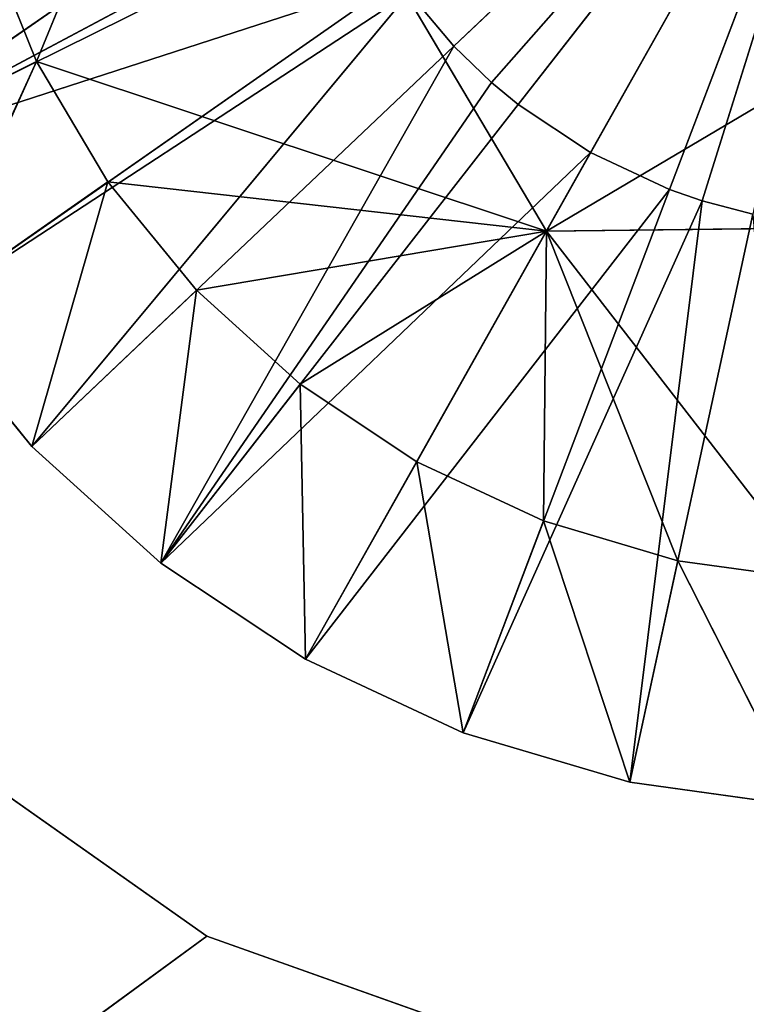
# Model space of a CAD drawing. Extents: x 202 to 257, y 0 to 134.
# Tile 456 of 491: x 227.7 to 228.95, y 126.74 to 128.43. Entities that reach past the tile are written whole.
import ezdxf

# ---------------------------------------------------------------- set-up
doc = ezdxf.new("R2010")
doc.units = 0
doc.header["$LTSCALE"] = 25.4
doc.layers.get('0').update_dxf_attribs({"color": 13, "linetype": 'CONTINUOUS'})

# ---------------------------------------------------------------- blocks, each defined once
blk = doc.blocks.new('MONO-I-KINKIET-7808-7840_S')
at = {"color": 250}
for p, q in [((29.6588, 30.9382, 129.7), (46.7087, 43.4185, 129.7)), ((29.6588, 30.9382, 129.7), (46.7087, 43.4185, 129.7)), ((46.7087, 43.4185, 130.7), (29.6588, 30.9382, 130.7)), ((46.7087, 43.4185, 130.7), (29.6588, 30.9382, 130.7)), ((29.6588, 30.9382, 129.7), (29.0173, 31.1662, 129.7)), ((29.0173, 31.1662, 130.7), (29.6588, 30.9382, 130.7)), ((29.0173, 31.1662, 129.7), (29.6588, 30.9382, 130.7)), ((29.0173, 31.1662, 130.7), (29.6588, 30.9382, 130.7)), ((29.0173, 31.1662, 129.7), (29.6588, 30.9382, 130.7)), ((29.6588, 30.9382, 129.7), (29.0173, 31.1662, 129.7)), ((30.215, 30.5456, 129.7), (29.6588, 30.9382, 129.7)), ((29.6588, 30.9382, 130.7), (30.215, 30.5456, 130.7)), ((29.6588, 30.9382, 129.7), (29.6588, 30.9382, 130.7)), ((29.6588, 30.9382, 129.7), (29.6588, 30.9382, 130.7)), ((29.6588, 30.9382, 129.7), (30.215, 30.5456, 130.7)), ((29.6588, 30.9382, 130.7), (30.215, 30.5456, 130.7)), ((29.6588, 30.9382, 129.7), (30.215, 30.5456, 130.7)), ((30.215, 30.5456, 129.7), (29.6588, 30.9382, 129.7)), ((28.849, 30.2921, 130.7), (28.6354, 30.7145, 130.4748)), ((28.849, 30.2921, 130.7), (28.6354, 30.7145, 130.4748)), ((28.9315, 30.6733, 130.4748), (28.6354, 30.7145, 130.4748)), ((28.9315, 30.6733, 123.7), (28.6354, 30.7145, 123.7)), ((28.6354, 30.7145, 123.7), (28.9315, 30.6733, 130.4748)), ((28.6354, 30.7145, 123.7), (28.9315, 30.6733, 130.4748)), ((28.9315, 30.6733, 130.4748), (28.6354, 30.7145, 130.4748)), ((28.9315, 30.6733, 123.7), (28.6354, 30.7145, 123.7)), ((28.7201, 29.6959, 122.7), (28.9315, 30.6733, 123.7)), ((28.7201, 29.6959, 122.7), (28.9315, 30.6733, 123.7)), ((28.8068, 29.673, 122.7), (28.9315, 30.6733, 123.7)), ((28.8068, 29.673, 122.7), (28.9315, 30.6733, 123.7)), ((28.849, 30.2921, 130.7), (28.9315, 30.6733, 130.4748)), ((28.849, 30.2921, 130.7), (28.9315, 30.6733, 130.4748)), ((29.0798, 30.2238, 130.7), (28.9315, 30.6733, 130.4748)), ((29.0798, 30.2238, 130.7), (28.9315, 30.6733, 130.4748)), ((29.2181, 30.5884, 130.4748), (28.9315, 30.6733, 130.4748)), ((29.2181, 30.5884, 123.7), (28.9315, 30.6733, 123.7)), ((28.9315, 30.6733, 123.7), (29.2181, 30.5884, 130.4748)), ((28.9315, 30.6733, 123.7), (29.2181, 30.5884, 130.4748)), ((28.9315, 30.6733, 123.7), (28.9315, 30.6733, 130.4748)), ((29.2181, 30.5884, 130.4748), (28.9315, 30.6733, 130.4748)), ((28.9315, 30.6733, 123.7), (28.9315, 30.6733, 130.4748)), ((29.2181, 30.5884, 123.7), (28.9315, 30.6733, 123.7)), ((28.8068, 29.673, 122.7), (29.2181, 30.5884, 123.7)), ((28.8068, 29.673, 122.7), (29.2181, 30.5884, 123.7)), ((28.8634, 29.6535, 122.7), (29.2181, 30.5884, 123.7)), ((28.8634, 29.6535, 122.7), (29.2181, 30.5884, 123.7)), ((29.0798, 30.2238, 130.7), (29.2181, 30.5884, 130.4748)), ((29.0798, 30.2238, 130.7), (29.2181, 30.5884, 130.4748)), ((29.2977, 30.1219, 130.7), (29.2181, 30.5884, 130.4748)), ((29.2977, 30.1219, 130.7), (29.2181, 30.5884, 130.4748)), ((29.4889, 30.4618, 130.4748), (29.2181, 30.5884, 130.4748)), ((29.4889, 30.4618, 130.4748), (29.2181, 30.5884, 123.7)), ((29.2181, 30.5884, 123.7), (29.2181, 30.5884, 130.4748)), ((29.4889, 30.4618, 130.4748), (29.2181, 30.5884, 130.4748)), ((29.2181, 30.5884, 123.7), (29.2181, 30.5884, 130.4748)), ((29.4889, 30.4618, 123.7), (29.2181, 30.5884, 123.7)), ((29.4889, 30.4618, 130.4748), (29.2181, 30.5884, 123.7)), ((29.4889, 30.4618, 123.7), (29.2181, 30.5884, 123.7)), ((28.8634, 29.6535, 122.7), (29.4889, 30.4618, 123.7)), ((28.8634, 29.6535, 122.7), (29.4889, 30.4618, 123.7)), ((28.9988, 29.5901, 122.7), (29.4889, 30.4618, 123.7)), ((28.9988, 29.5901, 122.7), (29.4889, 30.4618, 123.7)), ((29.2977, 30.1219, 130.7), (29.4889, 30.4618, 130.4748)), ((29.2977, 30.1219, 130.7), (29.4889, 30.4618, 130.4748)), ((29.4981, 29.9886, 130.7), (29.4889, 30.4618, 130.4748)), ((29.4981, 29.9886, 130.7), (29.4889, 30.4618, 130.4748)), ((29.7377, 30.2962, 130.4748), (29.4889, 30.4618, 130.4748)), ((29.7377, 30.2962, 123.7), (29.4889, 30.4618, 123.7)), ((29.4889, 30.4618, 123.7), (29.7377, 30.2962, 130.4748)), ((29.4889, 30.4618, 123.7), (29.7377, 30.2962, 130.4748)), ((29.4889, 30.4618, 123.7), (29.4889, 30.4618, 130.4748)), ((29.7377, 30.2962, 130.4748), (29.4889, 30.4618, 130.4748)), ((29.4889, 30.4618, 123.7), (29.4889, 30.4618, 130.4748)), ((29.7377, 30.2962, 123.7), (29.4889, 30.4618, 123.7)), ((28.849, 30.2921, 130.7), (28.6107, 30.3252, 130.7)), ((28.6107, 30.3252, 130.7), (29.0746, 29.725, 130.7)), ((28.6107, 30.3252, 130.7), (29.0746, 29.725, 130.7)), ((28.849, 30.2921, 130.7), (28.6107, 30.3252, 130.7)), ((29.0798, 30.2238, 130.7), (28.849, 30.2921, 130.7)), ((28.849, 30.2921, 130.7), (29.0746, 29.725, 130.7)), ((28.849, 30.2921, 130.7), (29.0746, 29.725, 130.7)), ((29.0798, 30.2238, 130.7), (28.849, 30.2921, 130.7)), ((28.9988, 29.5901, 122.7), (29.7377, 30.2962, 123.7)), ((28.9988, 29.5901, 122.7), (29.7377, 30.2962, 123.7)), ((29.1232, 29.5074, 122.7), (29.7377, 30.2962, 123.7)), ((29.1232, 29.5074, 122.7), (29.7377, 30.2962, 123.7)), ((29.1693, 29.4692, 122.7), (29.7377, 30.2962, 123.7)), ((29.1693, 29.4692, 122.7), (29.7377, 30.2962, 123.7)), ((29.7377, 30.2962, 123.7), (29.2339, 29.407, 122.7)), ((29.7377, 30.2962, 123.7), (29.2339, 29.407, 122.7)), ((29.4981, 29.9886, 130.7), (29.7377, 30.2962, 130.4748)), ((29.4981, 29.9886, 130.7), (29.7377, 30.2962, 130.4748)), ((29.6763, 29.8269, 130.7), (29.7377, 30.2962, 130.4748)), ((29.6763, 29.8269, 130.7), (29.7377, 30.2962, 130.4748)), ((29.9592, 30.0954, 130.4748), (29.7377, 30.2962, 130.4748)), ((29.9592, 30.0954, 123.7), (29.7377, 30.2962, 123.7)), ((29.7377, 30.2962, 123.7), (29.9592, 30.0954, 130.4748)), ((29.7377, 30.2962, 123.7), (29.9592, 30.0954, 130.4748)), ((29.7377, 30.2962, 123.7), (29.7377, 30.2962, 130.4748)), ((29.9592, 30.0954, 130.4748), (29.7377, 30.2962, 130.4748)), ((29.7377, 30.2962, 123.7), (29.7377, 30.2962, 130.4748)), ((29.9592, 30.0954, 123.7), (29.7377, 30.2962, 123.7)), ((29.0746, 29.725, 130.7), (29.0798, 30.2238, 130.7)), ((29.0746, 29.725, 130.7), (29.0798, 30.2238, 130.7)), ((29.2977, 30.1219, 130.7), (29.0798, 30.2238, 130.7)), ((29.2977, 30.1219, 130.7), (29.0798, 30.2238, 130.7)), ((29.2977, 30.1219, 130.7), (29.0746, 29.725, 130.7)), ((29.2977, 30.1219, 130.7), (29.0746, 29.725, 130.7)), ((29.4981, 29.9886, 130.7), (29.2977, 30.1219, 130.7)), ((29.4981, 29.9886, 130.7), (29.2977, 30.1219, 130.7)), ((29.9592, 30.0954, 123.7), (29.2339, 29.407, 122.7)), ((29.9592, 30.0954, 123.7), (29.2339, 29.407, 122.7)), ((29.9592, 30.0954, 123.7), (29.3109, 29.3154, 122.7)), ((29.9592, 30.0954, 123.7), (29.3109, 29.3154, 122.7)), ((29.6763, 29.8269, 130.7), (29.9592, 30.0954, 130.4748)), ((29.6763, 29.8269, 130.7), (29.9592, 30.0954, 130.4748)), ((29.8285, 29.6405, 130.7), (29.9592, 30.0954, 130.4748)), ((29.8285, 29.6405, 130.7), (29.9592, 30.0954, 130.4748)), ((30.1482, 29.8639, 130.4748), (29.9592, 30.0954, 130.4748)), ((30.1482, 29.8639, 123.7), (29.9592, 30.0954, 123.7)), ((29.9592, 30.0954, 123.7), (30.1482, 29.8639, 130.4748)), ((29.9592, 30.0954, 123.7), (30.1482, 29.8639, 130.4748)), ((29.9592, 30.0954, 123.7), (29.9592, 30.0954, 130.4748)), ((30.1482, 29.8639, 130.4748), (29.9592, 30.0954, 130.4748)), ((29.9592, 30.0954, 123.7), (29.9592, 30.0954, 130.4748)), ((30.1482, 29.8639, 123.7), (29.9592, 30.0954, 123.7)), ((29.4981, 29.9886, 130.7), (29.0746, 29.725, 130.7)), ((29.4981, 29.9886, 130.7), (29.0746, 29.725, 130.7)), ((29.6763, 29.8269, 130.7), (29.4981, 29.9886, 130.7)), ((29.6763, 29.8269, 130.7), (29.4981, 29.9886, 130.7)), ((30.1482, 29.8639, 123.7), (29.3109, 29.3154, 122.7)), ((30.1482, 29.8639, 123.7), (29.3109, 29.3154, 122.7)), ((30.1482, 29.8639, 123.7), (29.3284, 29.2912, 122.7)), ((30.1482, 29.8639, 123.7), (29.3284, 29.2912, 122.7)), ((29.8285, 29.6405, 130.7), (30.1482, 29.8639, 130.4748)), ((29.8285, 29.6405, 130.7), (30.1482, 29.8639, 130.4748)), ((29.9512, 29.4335, 130.7), (30.1482, 29.8639, 130.4748)), ((29.9512, 29.4335, 130.7), (30.1482, 29.8639, 130.4748)), ((29.0746, 29.725, 130.7), (29.6763, 29.8269, 130.7)), ((29.0746, 29.725, 130.7), (29.6763, 29.8269, 130.7)), ((29.8285, 29.6405, 130.7), (29.6763, 29.8269, 130.7)), ((29.8285, 29.6405, 130.7), (29.6763, 29.8269, 130.7)), ((29.0746, 29.725, 128.2), (27.354, 28.7053, 128.2)), ((29.0746, 29.725, 128.2), (27.354, 28.7053, 128.2)), ((27.92, 29.7118, 130.7), (29.0746, 29.725, 130.7)), ((27.92, 29.7118, 128.2), (29.0746, 29.725, 128.2)), ((29.0746, 29.725, 128.2), (27.92, 29.7118, 130.7)), ((29.0746, 29.725, 128.2), (27.92, 29.7118, 130.7)), ((27.92, 29.7118, 130.7), (29.0746, 29.725, 130.7)), ((27.92, 29.7118, 128.2), (29.0746, 29.725, 128.2)), ((29.0746, 29.725, 128.2), (27.9427, 27.712, 128.2)), ((29.0746, 29.725, 128.2), (27.9427, 27.712, 128.2)), ((29.9512, 29.4335, 130.7), (29.0746, 29.725, 130.7)), ((29.0746, 29.725, 130.7), (29.6633, 28.7316, 130.7)), ((29.9512, 29.4335, 130.7), (29.0746, 29.725, 130.7)), ((29.8285, 29.6405, 130.7), (29.0746, 29.725, 130.7)), ((29.8285, 29.6405, 130.7), (29.0746, 29.725, 130.7)), ((29.0746, 29.725, 128.2), (29.0746, 29.725, 130.7)), ((29.0746, 29.725, 128.2), (29.6633, 28.7316, 128.2)), ((29.6633, 28.7316, 128.2), (29.0746, 29.725, 130.7)), ((29.0746, 29.725, 128.2), (29.0746, 29.725, 130.7)), ((29.6633, 28.7316, 128.2), (29.0746, 29.725, 130.7)), ((29.0746, 29.725, 130.7), (29.6633, 28.7316, 130.7)), ((29.0746, 29.725, 128.2), (29.6633, 28.7316, 128.2)), ((28.8068, 29.673, 122.7), (28.7201, 29.6959, 122.7)), ((28.8068, 29.673, 122.7), (28.7201, 29.6959, 122.7)), ((28.8068, 29.673, 122.7), (28.5087, 28.7185, 123.2773)), ((28.8068, 29.673, 122.7), (28.5087, 28.7185, 123.2773)), ((28.8634, 29.6535, 122.7), (28.8068, 29.673, 122.7)), ((28.8634, 29.6535, 122.7), (28.8068, 29.673, 122.7)), ((28.5087, 28.7185, 123.2773), (28.8634, 29.6535, 122.7)), ((28.5087, 28.7185, 123.2773), (28.8634, 29.6535, 122.7)), ((28.9988, 29.5901, 122.7), (28.8634, 29.6535, 122.7)), ((28.9988, 29.5901, 122.7), (28.8634, 29.6535, 122.7)), ((29.9512, 29.4335, 130.7), (29.8285, 29.6405, 130.7)), ((29.9512, 29.4335, 130.7), (29.8285, 29.6405, 130.7)), ((30.3006, 29.6067, 123.7), (29.3284, 29.2912, 122.7)), ((30.3006, 29.6067, 123.7), (29.3284, 29.2912, 122.7)), ((30.3006, 29.6067, 123.7), (29.4046, 29.1626, 122.7)), ((30.3006, 29.6067, 123.7), (29.4046, 29.1626, 122.7)), ((29.4175, 29.1356, 122.7), (30.3006, 29.6067, 123.7)), ((29.4175, 29.1356, 122.7), (30.3006, 29.6067, 123.7)), ((29.4608, 29.0241, 122.7), (30.3006, 29.6067, 123.7)), ((29.4608, 29.0241, 122.7), (30.3006, 29.6067, 123.7)), ((29.9512, 29.4335, 130.7), (30.3006, 29.6067, 130.4748)), ((29.9512, 29.4335, 130.7), (30.3006, 29.6067, 130.4748)), ((28.9988, 29.5901, 122.7), (28.5087, 28.7185, 123.2773)), ((28.9988, 29.5901, 122.7), (28.5087, 28.7185, 123.2773)), ((29.1232, 29.5074, 122.7), (28.9988, 29.5901, 122.7)), ((29.1232, 29.5074, 122.7), (28.9988, 29.5901, 122.7)), ((28.5087, 28.7185, 123.2773), (29.1232, 29.5074, 122.7)), ((28.5087, 28.7185, 123.2773), (29.1232, 29.5074, 122.7)), ((29.1693, 29.4692, 122.7), (29.1232, 29.5074, 122.7)), ((29.1693, 29.4692, 122.7), (29.1232, 29.5074, 122.7)), ((29.1693, 29.4692, 122.7), (28.5087, 28.7185, 123.2773)), ((29.1693, 29.4692, 122.7), (28.5087, 28.7185, 123.2773)), ((29.2339, 29.407, 122.7), (29.1693, 29.4692, 122.7)), ((29.2339, 29.407, 122.7), (29.1693, 29.4692, 122.7)), ((29.9512, 29.4335, 130.7), (29.6633, 28.7316, 130.7)), ((29.9512, 29.4335, 130.7), (29.6633, 28.7316, 130.7)), ((30.0416, 29.2105, 130.7), (29.9512, 29.4335, 130.7)), ((30.0416, 29.2105, 130.7), (29.9512, 29.4335, 130.7)), ((28.5087, 28.7185, 123.2773), (29.2339, 29.407, 122.7)), ((28.5087, 28.7185, 123.2773), (29.2339, 29.407, 122.7)), ((29.3109, 29.3154, 122.7), (29.2339, 29.407, 122.7)), ((29.3109, 29.3154, 122.7), (29.2339, 29.407, 122.7))]:
    blk.add_line(p, q, dxfattribs=at)
at = {"color": 7}
mesh = blk.add_polyface(dxfattribs=at)
corners = [(46.7087, 43.4185, 129.7), (29.6588, 30.9382, 129.7), (29.0173, 31.1662, 129.7)]
mesh.append_faces([[corners[k] for k in face] for face in [(0, 1, 2)]], dxfattribs={"color": 7})
mesh = blk.add_polyface(dxfattribs=at)
corners = [(46.7087, 43.4185, 130.7), (29.0173, 31.1662, 130.7), (29.6588, 30.9382, 130.7)]
mesh.append_faces([[corners[k] for k in face] for face in [(0, 1, 2)]], dxfattribs={"color": 7})
mesh = blk.add_polyface(dxfattribs=at)
corners = [(46.7087, 43.4185, 129.7), (30.215, 30.5456, 129.7), (29.6588, 30.9382, 129.7)]
mesh.append_faces([[corners[k] for k in face] for face in [(0, 1, 2)]], dxfattribs={"color": 7})
mesh = blk.add_polyface(dxfattribs=at)
corners = [(46.7087, 43.4185, 130.7), (29.6588, 30.9382, 130.7), (30.215, 30.5456, 130.7)]
mesh.append_faces([[corners[k] for k in face] for face in [(0, 1, 2)]], dxfattribs={"color": 7})
mesh = blk.add_polyface(dxfattribs=at)
corners = [(47.7087, 42.4185, 0.7), (47.7087, 24.2185, 0.7), (9.3087, 24.2185, 0.7)]
mesh.append_faces([[corners[k] for k in face] for face in [(0, 1, 2)]], dxfattribs={"color": 7})
mesh = blk.add_polyface(dxfattribs=at)
corners = [(47.7087, 42.4185, 0.7), (9.3087, 24.2185, 0.7), (9.3087, 42.4185, 0.7)]
mesh.append_faces([[corners[k] for k in face] for face in [(0, 1, 2)]], dxfattribs={"color": 7})
mesh = blk.add_polyface(dxfattribs=at)
corners = [(47.7087, 42.4185, 1.7), (9.3087, 42.4185, 1.7), (47.7087, 24.2185, 1.7)]
mesh.append_faces([[corners[k] for k in face] for face in [(0, 1, 2)]], dxfattribs={"color": 7})
mesh = blk.add_polyface(dxfattribs=at)
corners = [(47.7087, 24.2185, 1.7), (9.3087, 42.4185, 1.7), (9.3087, 24.2185, 1.7)]
mesh.append_faces([[corners[k] for k in face] for face in [(0, 1, 2)]], dxfattribs={"color": 7})
mesh = blk.add_polyface(dxfattribs=at)
corners = [(29.0173, 31.1662, 130.7), (29.0173, 31.1662, 129.7), (29.6588, 30.9382, 130.7)]
mesh.append_faces([[corners[k] for k in face] for face in [(0, 1, 2)]], dxfattribs={"color": 7})
mesh = blk.add_polyface(dxfattribs=at)
corners = [(29.6588, 30.9382, 130.7), (29.0173, 31.1662, 129.7), (29.6588, 30.9382, 129.7)]
mesh.append_faces([[corners[k] for k in face] for face in [(0, 1, 2)]], dxfattribs={"color": 7})
mesh = blk.add_polyface(dxfattribs=at)
corners = [(29.6588, 30.9382, 130.7), (29.6588, 30.9382, 129.7), (30.215, 30.5456, 130.7)]
mesh.append_faces([[corners[k] for k in face] for face in [(0, 1, 2)]], dxfattribs={"color": 7})
mesh = blk.add_polyface(dxfattribs=at)
corners = [(30.215, 30.5456, 130.7), (29.6588, 30.9382, 129.7), (30.215, 30.5456, 129.7)]
mesh.append_faces([[corners[k] for k in face] for face in [(0, 1, 2)]], dxfattribs={"color": 7})
mesh = blk.add_polyface(dxfattribs=at)
corners = [(28.849, 30.2921, 130.7), (28.6354, 30.7145, 130.4748), (28.6107, 30.3252, 130.7)]
mesh.append_faces([[corners[k] for k in face] for face in [(0, 1, 2)]], dxfattribs={"color": 7})
mesh = blk.add_polyface(dxfattribs=at)
corners = [(28.9315, 30.6733, 130.4748), (28.6354, 30.7145, 130.4748), (28.849, 30.2921, 130.7)]
mesh.append_faces([[corners[k] for k in face] for face in [(0, 1, 2)]], dxfattribs={"color": 7})
mesh = blk.add_polyface(dxfattribs=at)
corners = [(28.9315, 30.6733, 130.4748), (28.9315, 30.6733, 123.7), (28.6354, 30.7145, 123.7)]
mesh.append_faces([[corners[k] for k in face] for face in [(0, 1, 2)]], dxfattribs={"color": 7})
mesh = blk.add_polyface(dxfattribs=at)
corners = [(28.9315, 30.6733, 130.4748), (28.6354, 30.7145, 123.7), (28.6354, 30.7145, 130.4748)]
mesh.append_faces([[corners[k] for k in face] for face in [(0, 1, 2)]], dxfattribs={"color": 7})
mesh = blk.add_polyface(dxfattribs=at)
corners = [(28.9315, 30.6733, 123.7), (28.7201, 29.6959, 122.7), (28.6354, 30.7145, 123.7)]
mesh.append_faces([[corners[k] for k in face] for face in [(0, 1, 2)]], dxfattribs={"color": 7})
mesh = blk.add_polyface(dxfattribs=at)
corners = [(28.9315, 30.6733, 123.7), (28.8068, 29.673, 122.7), (28.7201, 29.6959, 122.7)]
mesh.append_faces([[corners[k] for k in face] for face in [(0, 1, 2)]], dxfattribs={"color": 7})
mesh = blk.add_polyface(dxfattribs=at)
corners = [(29.2181, 30.5884, 123.7), (28.8068, 29.673, 122.7), (28.9315, 30.6733, 123.7)]
mesh.append_faces([[corners[k] for k in face] for face in [(0, 1, 2)]], dxfattribs={"color": 7})
mesh = blk.add_polyface(dxfattribs=at)
corners = [(29.0798, 30.2238, 130.7), (28.9315, 30.6733, 130.4748), (28.849, 30.2921, 130.7)]
mesh.append_faces([[corners[k] for k in face] for face in [(0, 1, 2)]], dxfattribs={"color": 7})
mesh = blk.add_polyface(dxfattribs=at)
corners = [(29.2181, 30.5884, 130.4748), (28.9315, 30.6733, 130.4748), (29.0798, 30.2238, 130.7)]
mesh.append_faces([[corners[k] for k in face] for face in [(0, 1, 2)]], dxfattribs={"color": 7})
mesh = blk.add_polyface(dxfattribs=at)
corners = [(29.2181, 30.5884, 130.4748), (29.2181, 30.5884, 123.7), (28.9315, 30.6733, 123.7)]
mesh.append_faces([[corners[k] for k in face] for face in [(0, 1, 2)]], dxfattribs={"color": 7})
mesh = blk.add_polyface(dxfattribs=at)
corners = [(29.2181, 30.5884, 130.4748), (28.9315, 30.6733, 123.7), (28.9315, 30.6733, 130.4748)]
mesh.append_faces([[corners[k] for k in face] for face in [(0, 1, 2)]], dxfattribs={"color": 7})
mesh = blk.add_polyface(dxfattribs=at)
corners = [(29.2181, 30.5884, 123.7), (28.8634, 29.6535, 122.7), (28.8068, 29.673, 122.7)]
mesh.append_faces([[corners[k] for k in face] for face in [(0, 1, 2)]], dxfattribs={"color": 7})
mesh = blk.add_polyface(dxfattribs=at)
corners = [(29.4889, 30.4618, 123.7), (28.8634, 29.6535, 122.7), (29.2181, 30.5884, 123.7)]
mesh.append_faces([[corners[k] for k in face] for face in [(0, 1, 2)]], dxfattribs={"color": 7})
mesh = blk.add_polyface(dxfattribs=at)
corners = [(29.2977, 30.1219, 130.7), (29.2181, 30.5884, 130.4748), (29.0798, 30.2238, 130.7)]
mesh.append_faces([[corners[k] for k in face] for face in [(0, 1, 2)]], dxfattribs={"color": 7})
mesh = blk.add_polyface(dxfattribs=at)
corners = [(29.4889, 30.4618, 130.4748), (29.2181, 30.5884, 130.4748), (29.2977, 30.1219, 130.7)]
mesh.append_faces([[corners[k] for k in face] for face in [(0, 1, 2)]], dxfattribs={"color": 7})
mesh = blk.add_polyface(dxfattribs=at)
corners = [(29.4889, 30.4618, 130.4748), (29.2181, 30.5884, 123.7), (29.2181, 30.5884, 130.4748)]
mesh.append_faces([[corners[k] for k in face] for face in [(0, 1, 2)]], dxfattribs={"color": 7})
mesh = blk.add_polyface(dxfattribs=at)
corners = [(29.4889, 30.4618, 130.4748), (29.4889, 30.4618, 123.7), (29.2181, 30.5884, 123.7)]
mesh.append_faces([[corners[k] for k in face] for face in [(0, 1, 2)]], dxfattribs={"color": 7})
mesh = blk.add_polyface(dxfattribs=at)
corners = [(29.4889, 30.4618, 123.7), (28.9988, 29.5901, 122.7), (28.8634, 29.6535, 122.7)]
mesh.append_faces([[corners[k] for k in face] for face in [(0, 1, 2)]], dxfattribs={"color": 7})
mesh = blk.add_polyface(dxfattribs=at)
corners = [(29.7377, 30.2962, 123.7), (28.9988, 29.5901, 122.7), (29.4889, 30.4618, 123.7)]
mesh.append_faces([[corners[k] for k in face] for face in [(0, 1, 2)]], dxfattribs={"color": 7})
mesh = blk.add_polyface(dxfattribs=at)
corners = [(29.4981, 29.9886, 130.7), (29.4889, 30.4618, 130.4748), (29.2977, 30.1219, 130.7)]
mesh.append_faces([[corners[k] for k in face] for face in [(0, 1, 2)]], dxfattribs={"color": 7})
mesh = blk.add_polyface(dxfattribs=at)
corners = [(29.7377, 30.2962, 130.4748), (29.4889, 30.4618, 130.4748), (29.4981, 29.9886, 130.7)]
mesh.append_faces([[corners[k] for k in face] for face in [(0, 1, 2)]], dxfattribs={"color": 7})
mesh = blk.add_polyface(dxfattribs=at)
corners = [(29.7377, 30.2962, 130.4748), (29.7377, 30.2962, 123.7), (29.4889, 30.4618, 123.7)]
mesh.append_faces([[corners[k] for k in face] for face in [(0, 1, 2)]], dxfattribs={"color": 7})
mesh = blk.add_polyface(dxfattribs=at)
corners = [(29.7377, 30.2962, 130.4748), (29.4889, 30.4618, 123.7), (29.4889, 30.4618, 130.4748)]
mesh.append_faces([[corners[k] for k in face] for face in [(0, 1, 2)]], dxfattribs={"color": 7})
mesh = blk.add_polyface(dxfattribs=at)
corners = [(29.0746, 29.725, 130.7), (28.6107, 30.3252, 130.7), (27.92, 29.7118, 130.7)]
mesh.append_faces([[corners[k] for k in face] for face in [(0, 1, 2)]], dxfattribs={"color": 7})
mesh = blk.add_polyface(dxfattribs=at)
corners = [(29.0746, 29.725, 130.7), (28.849, 30.2921, 130.7), (28.6107, 30.3252, 130.7)]
mesh.append_faces([[corners[k] for k in face] for face in [(0, 1, 2)]], dxfattribs={"color": 7})
mesh = blk.add_polyface(dxfattribs=at)
corners = [(29.0798, 30.2238, 130.7), (28.849, 30.2921, 130.7), (29.0746, 29.725, 130.7)]
mesh.append_faces([[corners[k] for k in face] for face in [(0, 1, 2)]], dxfattribs={"color": 7})
mesh = blk.add_polyface(dxfattribs=at)
corners = [(29.7377, 30.2962, 123.7), (29.1232, 29.5074, 122.7), (28.9988, 29.5901, 122.7)]
mesh.append_faces([[corners[k] for k in face] for face in [(0, 1, 2)]], dxfattribs={"color": 7})
mesh = blk.add_polyface(dxfattribs=at)
corners = [(29.7377, 30.2962, 123.7), (29.1693, 29.4692, 122.7), (29.1232, 29.5074, 122.7)]
mesh.append_faces([[corners[k] for k in face] for face in [(0, 1, 2)]], dxfattribs={"color": 7})
mesh = blk.add_polyface(dxfattribs=at)
corners = [(29.7377, 30.2962, 123.7), (29.2339, 29.407, 122.7), (29.1693, 29.4692, 122.7)]
mesh.append_faces([[corners[k] for k in face] for face in [(0, 1, 2)]], dxfattribs={"color": 7})
mesh = blk.add_polyface(dxfattribs=at)
corners = [(29.9592, 30.0954, 123.7), (29.2339, 29.407, 122.7), (29.7377, 30.2962, 123.7)]
mesh.append_faces([[corners[k] for k in face] for face in [(0, 1, 2)]], dxfattribs={"color": 7})
mesh = blk.add_polyface(dxfattribs=at)
corners = [(29.7377, 30.2962, 130.4748), (29.4981, 29.9886, 130.7), (29.6763, 29.8269, 130.7)]
mesh.append_faces([[corners[k] for k in face] for face in [(0, 1, 2)]], dxfattribs={"color": 7})
mesh = blk.add_polyface(dxfattribs=at)
corners = [(29.9592, 30.0954, 130.4748), (29.7377, 30.2962, 130.4748), (29.6763, 29.8269, 130.7)]
mesh.append_faces([[corners[k] for k in face] for face in [(0, 1, 2)]], dxfattribs={"color": 7})
mesh = blk.add_polyface(dxfattribs=at)
corners = [(29.9592, 30.0954, 130.4748), (29.9592, 30.0954, 123.7), (29.7377, 30.2962, 123.7)]
mesh.append_faces([[corners[k] for k in face] for face in [(0, 1, 2)]], dxfattribs={"color": 7})
mesh = blk.add_polyface(dxfattribs=at)
corners = [(29.9592, 30.0954, 130.4748), (29.7377, 30.2962, 123.7), (29.7377, 30.2962, 130.4748)]
mesh.append_faces([[corners[k] for k in face] for face in [(0, 1, 2)]], dxfattribs={"color": 7})
mesh = blk.add_polyface(dxfattribs=at)
corners = [(29.2977, 30.1219, 130.7), (29.0798, 30.2238, 130.7), (29.0746, 29.725, 130.7)]
mesh.append_faces([[corners[k] for k in face] for face in [(0, 1, 2)]], dxfattribs={"color": 7})
mesh = blk.add_polyface(dxfattribs=at)
corners = [(29.4981, 29.9886, 130.7), (29.2977, 30.1219, 130.7), (29.0746, 29.725, 130.7)]
mesh.append_faces([[corners[k] for k in face] for face in [(0, 1, 2)]], dxfattribs={"color": 7})
mesh = blk.add_polyface(dxfattribs=at)
corners = [(29.9592, 30.0954, 123.7), (29.3109, 29.3154, 122.7), (29.2339, 29.407, 122.7)]
mesh.append_faces([[corners[k] for k in face] for face in [(0, 1, 2)]], dxfattribs={"color": 7})
mesh = blk.add_polyface(dxfattribs=at)
corners = [(30.1482, 29.8639, 123.7), (29.3109, 29.3154, 122.7), (29.9592, 30.0954, 123.7)]
mesh.append_faces([[corners[k] for k in face] for face in [(0, 1, 2)]], dxfattribs={"color": 7})
mesh = blk.add_polyface(dxfattribs=at)
corners = [(29.9592, 30.0954, 130.4748), (29.6763, 29.8269, 130.7), (29.8285, 29.6405, 130.7)]
mesh.append_faces([[corners[k] for k in face] for face in [(0, 1, 2)]], dxfattribs={"color": 7})
mesh = blk.add_polyface(dxfattribs=at)
corners = [(30.1482, 29.8639, 130.4748), (29.9592, 30.0954, 130.4748), (29.8285, 29.6405, 130.7)]
mesh.append_faces([[corners[k] for k in face] for face in [(0, 1, 2)]], dxfattribs={"color": 7})
mesh = blk.add_polyface(dxfattribs=at)
corners = [(29.9592, 30.0954, 123.7), (30.1482, 29.8639, 130.4748), (30.1482, 29.8639, 123.7)]
mesh.append_faces([[corners[k] for k in face] for face in [(0, 1, 2)]], dxfattribs={"color": 7})
mesh = blk.add_polyface(dxfattribs=at)
corners = [(29.9592, 30.0954, 130.4748), (30.1482, 29.8639, 130.4748), (29.9592, 30.0954, 123.7)]
mesh.append_faces([[corners[k] for k in face] for face in [(0, 1, 2)]], dxfattribs={"color": 7})
mesh = blk.add_polyface(dxfattribs=at)
corners = [(29.6763, 29.8269, 130.7), (29.4981, 29.9886, 130.7), (29.0746, 29.725, 130.7)]
mesh.append_faces([[corners[k] for k in face] for face in [(0, 1, 2)]], dxfattribs={"color": 7})
mesh = blk.add_polyface(dxfattribs=at)
corners = [(30.1482, 29.8639, 123.7), (29.3284, 29.2912, 122.7), (29.3109, 29.3154, 122.7)]
mesh.append_faces([[corners[k] for k in face] for face in [(0, 1, 2)]], dxfattribs={"color": 7})
mesh = blk.add_polyface(dxfattribs=at)
corners = [(30.3006, 29.6067, 123.7), (29.3284, 29.2912, 122.7), (30.1482, 29.8639, 123.7)]
mesh.append_faces([[corners[k] for k in face] for face in [(0, 1, 2)]], dxfattribs={"color": 7})
mesh = blk.add_polyface(dxfattribs=at)
corners = [(30.1482, 29.8639, 130.4748), (29.8285, 29.6405, 130.7), (29.9512, 29.4335, 130.7)]
mesh.append_faces([[corners[k] for k in face] for face in [(0, 1, 2)]], dxfattribs={"color": 7})
mesh = blk.add_polyface(dxfattribs=at)
corners = [(30.3006, 29.6067, 130.4748), (30.1482, 29.8639, 130.4748), (29.9512, 29.4335, 130.7)]
mesh.append_faces([[corners[k] for k in face] for face in [(0, 1, 2)]], dxfattribs={"color": 7})
mesh = blk.add_polyface(dxfattribs=at)
corners = [(29.8285, 29.6405, 130.7), (29.6763, 29.8269, 130.7), (29.0746, 29.725, 130.7)]
mesh.append_faces([[corners[k] for k in face] for face in [(0, 1, 2)]], dxfattribs={"color": 7})
mesh = blk.add_polyface(dxfattribs=at)
corners = [(29.0746, 29.725, 128.2), (27.354, 28.7053, 128.2), (27.9427, 27.712, 128.2)]
mesh.append_faces([[corners[k] for k in face] for face in [(0, 1, 2)]], dxfattribs={"color": 7})
mesh = blk.add_polyface(dxfattribs=at)
corners = [(29.0746, 29.725, 128.2), (27.92, 29.7118, 128.2), (27.354, 28.7053, 128.2)]
mesh.append_faces([[corners[k] for k in face] for face in [(0, 1, 2)]], dxfattribs={"color": 7})
mesh = blk.add_polyface(dxfattribs=at)
corners = [(27.92, 29.7118, 130.7), (27.92, 29.7118, 128.2), (29.0746, 29.725, 128.2)]
mesh.append_faces([[corners[k] for k in face] for face in [(0, 1, 2)]], dxfattribs={"color": 7})
mesh = blk.add_polyface(dxfattribs=at)
corners = [(27.92, 29.7118, 130.7), (29.0746, 29.725, 128.2), (29.0746, 29.725, 130.7)]
mesh.append_faces([[corners[k] for k in face] for face in [(0, 1, 2)]], dxfattribs={"color": 7})
mesh = blk.add_polyface(dxfattribs=at)
corners = [(29.6633, 28.7316, 128.2), (29.0746, 29.725, 128.2), (27.9427, 27.712, 128.2)]
mesh.append_faces([[corners[k] for k in face] for face in [(0, 1, 2)]], dxfattribs={"color": 7})
mesh = blk.add_polyface(dxfattribs=at)
corners = [(29.9512, 29.4335, 130.7), (29.0746, 29.725, 130.7), (29.6633, 28.7316, 130.7)]
mesh.append_faces([[corners[k] for k in face] for face in [(0, 1, 2)]], dxfattribs={"color": 7})
mesh = blk.add_polyface(dxfattribs=at)
corners = [(29.9512, 29.4335, 130.7), (29.8285, 29.6405, 130.7), (29.0746, 29.725, 130.7)]
mesh.append_faces([[corners[k] for k in face] for face in [(0, 1, 2)]], dxfattribs={"color": 7})
mesh = blk.add_polyface(dxfattribs=at)
corners = [(29.0746, 29.725, 128.2), (29.6633, 28.7316, 128.2), (29.0746, 29.725, 130.7)]
mesh.append_faces([[corners[k] for k in face] for face in [(0, 1, 2)]], dxfattribs={"color": 7})
mesh = blk.add_polyface(dxfattribs=at)
corners = [(29.0746, 29.725, 130.7), (29.6633, 28.7316, 128.2), (29.6633, 28.7316, 130.7)]
mesh.append_faces([[corners[k] for k in face] for face in [(0, 1, 2)]], dxfattribs={"color": 7})
mesh = blk.add_polyface(dxfattribs=at)
corners = [(28.8068, 29.673, 122.7), (28.5087, 28.7185, 123.2773), (28.7201, 29.6959, 122.7)]
mesh.append_faces([[corners[k] for k in face] for face in [(0, 1, 2)]], dxfattribs={"color": 7})
mesh = blk.add_polyface(dxfattribs=at)
corners = [(28.8634, 29.6535, 122.7), (28.5087, 28.7185, 123.2773), (28.8068, 29.673, 122.7)]
mesh.append_faces([[corners[k] for k in face] for face in [(0, 1, 2)]], dxfattribs={"color": 7})
mesh = blk.add_polyface(dxfattribs=at)
corners = [(28.9988, 29.5901, 122.7), (28.5087, 28.7185, 123.2773), (28.8634, 29.6535, 122.7)]
mesh.append_faces([[corners[k] for k in face] for face in [(0, 1, 2)]], dxfattribs={"color": 7})
mesh = blk.add_polyface(dxfattribs=at)
corners = [(30.3006, 29.6067, 123.7), (29.4046, 29.1626, 122.7), (29.3284, 29.2912, 122.7)]
mesh.append_faces([[corners[k] for k in face] for face in [(0, 1, 2)]], dxfattribs={"color": 7})
mesh = blk.add_polyface(dxfattribs=at)
corners = [(30.3006, 29.6067, 123.7), (29.4175, 29.1356, 122.7), (29.4046, 29.1626, 122.7)]
mesh.append_faces([[corners[k] for k in face] for face in [(0, 1, 2)]], dxfattribs={"color": 7})
mesh = blk.add_polyface(dxfattribs=at)
corners = [(30.3006, 29.6067, 123.7), (29.4608, 29.0241, 122.7), (29.4175, 29.1356, 122.7)]
mesh.append_faces([[corners[k] for k in face] for face in [(0, 1, 2)]], dxfattribs={"color": 7})
mesh = blk.add_polyface(dxfattribs=at)
corners = [(30.413, 29.3297, 123.7), (29.4608, 29.0241, 122.7), (30.3006, 29.6067, 123.7)]
mesh.append_faces([[corners[k] for k in face] for face in [(0, 1, 2)]], dxfattribs={"color": 7})
mesh = blk.add_polyface(dxfattribs=at)
corners = [(30.3006, 29.6067, 130.4748), (29.9512, 29.4335, 130.7), (30.0416, 29.2105, 130.7)]
mesh.append_faces([[corners[k] for k in face] for face in [(0, 1, 2)]], dxfattribs={"color": 7})
mesh = blk.add_polyface(dxfattribs=at)
corners = [(29.1232, 29.5074, 122.7), (28.5087, 28.7185, 123.2773), (28.9988, 29.5901, 122.7)]
mesh.append_faces([[corners[k] for k in face] for face in [(0, 1, 2)]], dxfattribs={"color": 7})
mesh = blk.add_polyface(dxfattribs=at)
corners = [(29.1693, 29.4692, 122.7), (28.5087, 28.7185, 123.2773), (29.1232, 29.5074, 122.7)]
mesh.append_faces([[corners[k] for k in face] for face in [(0, 1, 2)]], dxfattribs={"color": 7})
mesh = blk.add_polyface(dxfattribs=at)
corners = [(29.2339, 29.407, 122.7), (28.5087, 28.7185, 123.2773), (29.1693, 29.4692, 122.7)]
mesh.append_faces([[corners[k] for k in face] for face in [(0, 1, 2)]], dxfattribs={"color": 7})
mesh = blk.add_polyface(dxfattribs=at)
corners = [(30.0416, 29.2105, 130.7), (29.9512, 29.4335, 130.7), (29.6633, 28.7316, 130.7)]
mesh.append_faces([[corners[k] for k in face] for face in [(0, 1, 2)]], dxfattribs={"color": 7})
mesh = blk.add_polyface(dxfattribs=at)
corners = [(29.3109, 29.3154, 122.7), (28.5087, 28.7185, 123.2773), (29.2339, 29.407, 122.7)]
mesh.append_faces([[corners[k] for k in face] for face in [(0, 1, 2)]], dxfattribs={"color": 7})

msp = doc.modelspace()

# ---------------------------------------------------------------- block references
at = {"color": 0, "rotation": 180}
msp.add_blockref('MONO-I-KINKIET-7808-7840_S', (257.6789, 157.7954, -1.2506), dxfattribs=at)

doc.saveas('drawing.dxf')
